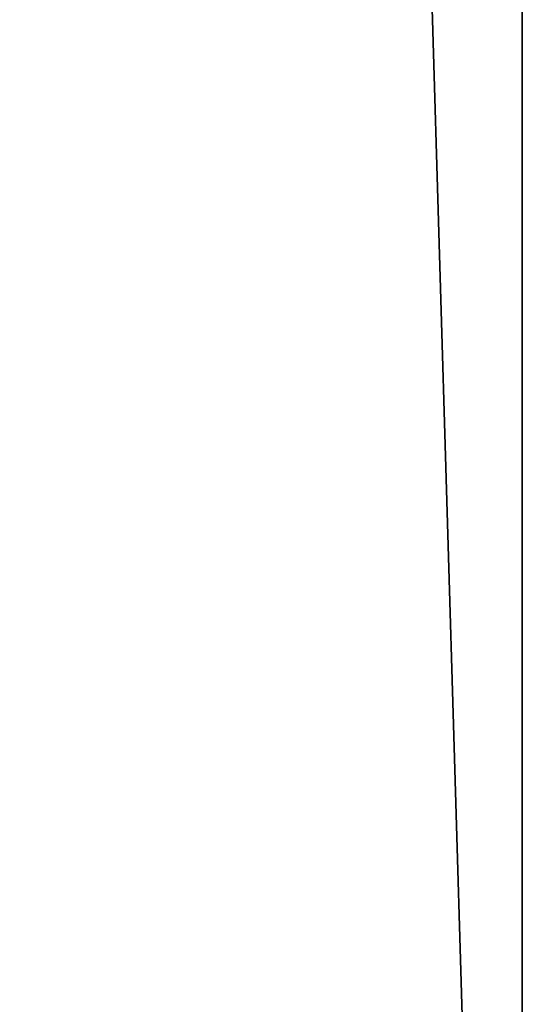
# Model space of a CAD drawing. Header units: millimetres. Extents: x -185 to 185, y -678 to 20.
# Tile 348 of 482: x -3.53 to -2.784, y -45.22 to -43.792. Entities that reach past the tile are written whole.
import ezdxf

# ---------------------------------------------------------------- set-up
doc = ezdxf.new("R2010")
doc.units = ezdxf.units.MM
doc.header["$LTSCALE"] = 65.185185
for name, color, linetype in [('362', 7, 'CONTINUOUS'), ('371', 7, 'CONTINUOUS'), ('373', 7, 'CONTINUOUS')]:
    doc.layers.add(name, color=color, linetype=linetype)

msp = doc.modelspace()

# ---------------------------------------------------------------- linework, layer by layer
at = {"layer": '362', "linetype": 'CONTINUOUS'}
for points in [[(-2, -74.7, 19.85), (-2, 0, 19.85), (-4.0571, -6.3535, 19.0337), (-2, -74.7, 19.85)], [(-2, -74.7, 19.85), (-4.0571, -6.3535, 19.0337), (-4.1213, -74.7, 18.9713), (-2, -74.7, 19.85)]]:
    msp.add_3dface(points, dxfattribs=at)
at = {"layer": '371', "linetype": 'CONTINUOUS'}
for points in [[(-4.7, -74.2112, -6.3204), (-4.7, -41.7738, -13.3287), (-2.7984, -71.5634, -6.8925), (-4.7, -74.2112, -6.3204)], [(-2.7984, -71.5634, -6.8925), (-4.7, -41.7738, -13.3287), (-2.7996, -71.4458, -6.9179), (-2.7984, -71.5634, -6.8925)], [(-2.7996, -71.4458, -6.9179), (-4.7, -41.7738, -13.3287), (-2.8, -71.3286, -6.9432), (-2.7996, -71.4458, -6.9179)], [(-2.8, -71.3286, -6.9432), (-4.7, -41.7738, -13.3287), (-2.8, -41.7738, -13.3287), (-2.8, -71.3286, -6.9432)]]:
    msp.add_3dface(points, dxfattribs=at)
at = {"layer": '373', "linetype": 'CONTINUOUS'}
for points in [[(-2.8, -71.3286, -6.9432), (-2.8, -41.7738, -13.3287), (-2.5911, -41.7559, -13.246), (-2.8, -71.3286, -6.9432)], [(-2.8, -71.3286, -6.9432), (-2.5911, -41.7559, -13.246), (-2.5847, -71.3093, -6.8542), (-2.8, -71.3286, -6.9432)]]:
    msp.add_3dface(points, dxfattribs=at)

doc.saveas('drawing.dxf')
